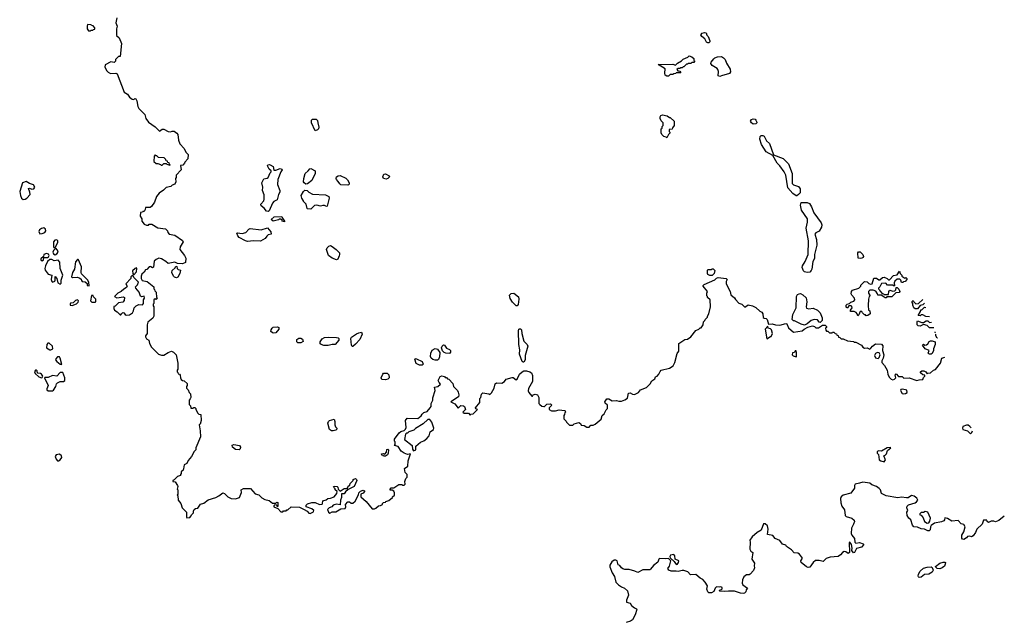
# Model space of a CAD drawing. Extents: x 2219101 to 2444320, y 201258 to 358766.
# Tile 333 of 349: x 2400721 to 2412228, y 312829 to 319862. Entities that reach past the tile are written whole.
import ezdxf

# ---------------------------------------------------------------- set-up
doc = ezdxf.new("R2010")
doc.units = 0

msp = doc.modelspace()

# ---------------------------------------------------------------- linework, layer by layer
at = {"layer": '0CON10XD'}
for points in [[(2401545, 319730), (2401555, 319740), (2401575, 319740), (2401582, 319748), (2401598, 319752), (2401600, 319765), (2401578, 319788), (2401562, 319792), (2401555, 319800), (2401513, 319807), (2401508, 319785), (2401510, 319755), (2401525, 319730), (2401545, 319730)], [(2401858, 319885), (2401843, 319825), (2401862, 319785), (2401852, 319755), (2401852, 319675), (2401885, 319648), (2401912, 319585), (2401895, 319430), (2401875, 319430), (2401840, 319395), (2401840, 319375), (2401825, 319360), (2401785, 319368), (2401720, 319335), (2401718, 319308), (2401738, 319265), (2401755, 319248), (2401784, 319234), (2401845, 319238), (2401859, 319229), (2401943, 319015), (2401980, 318990), (2402005, 318957), (2402035, 318932), (2402055, 318930), (2402065, 318940), (2402078, 318938), (2402092, 318912), (2402102, 318845), (2402113, 318823), (2402183, 318755), (2402197, 318705), (2402228, 318665), (2402305, 318608), (2402355, 318560), (2402385, 318580), (2402405, 318583), (2402455, 318553), (2402485, 318550), (2402505, 318559), (2402525, 318559), (2402557, 318535), (2402568, 318518), (2402577, 318455), (2402592, 318412), (2402642, 318355), (2402663, 318313), (2402690, 318285), (2402688, 318235), (2402652, 318198), (2402647, 318183), (2402628, 318162), (2402602, 318158), (2402607, 318105), (2402550, 318045), (2402550, 318015), (2402542, 318005), (2402548, 317965), (2402535, 317940), (2402503, 317927), (2402487, 317913), (2402435, 317900), (2402403, 317867), (2402352, 317835), (2402320, 317795), (2402295, 317730), (2402263, 317677), (2402245, 317668), (2402190, 317665), (2402187, 317643), (2402175, 317620), (2402162, 317618), (2402155, 317610), (2402132, 317608), (2402130, 317565), (2402150, 317535), (2402150, 317505), (2402175, 317470), (2402205, 317460), (2402225, 317460), (2402235, 317470), (2402265, 317470), (2402335, 317430), (2402427, 317417), (2402450, 317395), (2402452, 317375), (2402470, 317355), (2402535, 317343), (2402625, 317280), (2402632, 317265), (2402597, 317205), (2402592, 317175), (2402646, 317106), (2402662, 317075), (2402660, 317025), (2402625, 317008), (2402565, 317010), (2402535, 317028), (2402455, 317012), (2402430, 317035), (2402377, 317067), (2402348, 317072), (2402315, 317060), (2402292, 317038), (2402285, 316970), (2402275, 316962), (2402253, 316973), (2402245, 316978), (2402235, 316972), (2402208, 316942), (2402192, 316938), (2402175, 316910), (2402148, 316885), (2402140, 316865), (2402142, 316835), (2402153, 316813), (2402211, 316801), (2402288, 316738), (2402290, 316715), (2402298, 316708), (2402302, 316692), (2402317, 316677), (2402320, 316615), (2402330, 316605), (2402318, 316592), (2402305, 316600), (2402290, 316585), (2402290, 316545), (2402280, 316535), (2402280, 316515), (2402288, 316505), (2402290, 316395), (2402276, 316374), (2402220, 316325), (2402212, 316295), (2402212, 316195), (2402190, 316165), (2402190, 316155), (2402205, 316130), (2402230, 316115), (2402238, 316075), (2402262, 316035), (2402343, 315953), (2402378, 315938), (2402405, 315938), (2402455, 315972), (2402495, 315988), (2402520, 315975), (2402550, 315945), (2402570, 315845), (2402570, 315775), (2402560, 315765), (2402560, 315745), (2402568, 315738), (2402572, 315722), (2402588, 315718), (2402598, 315708), (2402600, 315675), (2402610, 315655), (2402623, 315643), (2402645, 315640), (2402677, 315607), (2402680, 315585), (2402670, 315575), (2402670, 315555), (2402690, 315535), (2402700, 315505), (2402717, 315487), (2402720, 315445), (2402715, 315430), (2402700, 315415), (2402700, 315365), (2402718, 315348), (2402722, 315322), (2402745, 315320), (2402755, 315330), (2402768, 315328), (2402778, 315318), (2402780, 315305), (2402805, 315260), (2402815, 315250), (2402840, 315245), (2402842, 315178), (2402830, 315135), (2402820, 315125), (2402832, 315055), (2402836, 314984), (2402780, 314855), (2402778, 314835), (2402760, 314815), (2402730, 314755)], [(2408765, 319590), (2408747, 319597), (2408729, 319639), (2408692, 319665), (2408682, 319685), (2408696, 319704), (2408725, 319713), (2408745, 319708), (2408750, 319680), (2408767, 319665), (2408786, 319615), (2408785, 319602), (2408775, 319593), (2408765, 319590)], [(2408305, 319200), (2408285, 319200), (2408263, 319213), (2408260, 319235), (2408266, 319286), (2408182, 319338), (2408355, 319342), (2408385, 319330), (2408410, 319355), (2408455, 319380), (2408475, 319400), (2408528, 319422), (2408545, 319440), (2408578, 319428), (2408598, 319408), (2408600, 319385), (2408610, 319375), (2408598, 319362), (2408575, 319360), (2408565, 319350), (2408535, 319350), (2408528, 319342), (2408515, 319340), (2408485, 319310), (2408475, 319310), (2408465, 319300), (2408445, 319300), (2408435, 319290), (2408415, 319290), (2408402, 319278), (2408412, 319262), (2408438, 319258), (2408448, 319242), (2408395, 319240), (2408388, 319232), (2408365, 319230), (2408355, 319220), (2408325, 319220), (2408305, 319200)], [(2408905, 319199), (2408884, 319204), (2408888, 319255), (2408881, 319281), (2408873, 319293), (2408815, 319328), (2408798, 319348), (2408802, 319365), (2408832, 319405), (2408844, 319416), (2408875, 319426), (2408925, 319430), (2408947, 319417), (2408966, 319395), (2408983, 319353), (2409024, 319285), (2409027, 319253), (2409018, 319232), (2408925, 319204), (2408905, 319199)], [(2404175, 318562), (2404132, 318655), (2404133, 318687), (2404145, 318698), (2404185, 318698), (2404202, 318685), (2404204, 318654), (2404219, 318605), (2404214, 318586), (2404202, 318575), (2404175, 318562)], [(2408285, 318480), (2408275, 318490), (2408250, 318495), (2408225, 318520), (2408218, 318538), (2408220, 318585), (2408228, 318592), (2408230, 318615), (2408240, 318625), (2408240, 318655), (2408218, 318678), (2408208, 318705), (2408208, 318725), (2408215, 318740), (2408235, 318748), (2408287, 318737), (2408315, 318720), (2408325, 318720), (2408370, 318675), (2408370, 318625), (2408352, 318598), (2408348, 318582), (2408312, 318578), (2408310, 318555), (2408318, 318548), (2408320, 318535), (2408302, 318518), (2408285, 318480)], [(2409295, 318641), (2409273, 318655), (2409263, 318675), (2409275, 318694), (2409295, 318703), (2409315, 318698), (2409325, 318688), (2409336, 318665), (2409336, 318654), (2409325, 318643), (2409295, 318641)], [(2409805, 317804), (2409794, 317804), (2409758, 317828), (2409700, 317895), (2409674, 318045), (2409655, 318085), (2409605, 318152), (2409572, 318185), (2409523, 318273), (2409445, 318317), (2409391, 318401), (2409371, 318465), (2409374, 318495), (2409385, 318509), (2409405, 318509), (2409421, 318501), (2409449, 318445), (2409485, 318414), (2409532, 318282), (2409645, 318240), (2409706, 318175), (2409749, 318065), (2409749, 317945), (2409763, 317933), (2409825, 317911), (2409844, 317884), (2409841, 317839), (2409825, 317818), (2409805, 317804)], [(2402475, 318160), (2402480, 318165), (2402472, 318172), (2402468, 318188), (2402452, 318192), (2402448, 318208), (2402432, 318212), (2402428, 318228), (2402408, 318248), (2402345, 318250), (2402325, 318270), (2402312, 318272), (2402305, 318280), (2402292, 318268), (2402290, 318205), (2402315, 318180), (2402335, 318180), (2402368, 318168), (2402375, 318160), (2402388, 318162), (2402405, 318180), (2402435, 318180), (2402442, 318172), (2402475, 318160)], [(2403625, 317618), (2403604, 317624), (2403578, 317658), (2403544, 317684), (2403538, 317705), (2403576, 317744), (2403580, 317765), (2403577, 317815), (2403560, 317865), (2403562, 317905), (2403552, 317955), (2403575, 318000), (2403615, 318008), (2403625, 318018), (2403648, 318072), (2403660, 318085), (2403660, 318095), (2403638, 318115), (2403618, 318155), (2403620, 318165), (2403635, 318168), (2403650, 318165), (2403682, 318145), (2403693, 318103), (2403715, 318103), (2403765, 318121), (2403786, 318116), (2403790, 318105), (2403773, 318085), (2403740, 317995), (2403734, 317934), (2403761, 317865), (2403762, 317845), (2403745, 317820), (2403730, 317755), (2403693, 317735), (2403676, 317715), (2403635, 317628), (2403625, 317618)], [(2404065, 317938), (2404044, 317954), (2404038, 317968), (2404041, 318005), (2404059, 318065), (2404093, 318095), (2404111, 318119), (2404125, 318123), (2404173, 318093), (2404176, 318065), (2404137, 317983), (2404085, 317943), (2404065, 317938)], [(2405005, 317998), (2404972, 318005), (2404966, 318025), (2404976, 318054), (2404995, 318060), (2405040, 318035), (2405042, 318025), (2405025, 318004), (2405005, 317998)], [(2400761, 317761), (2400785, 317763), (2400805, 317774), (2400842, 317818), (2400841, 317845), (2400825, 317888), (2400835, 317893), (2400862, 317882), (2400885, 317883), (2400897, 317905), (2400882, 317932), (2400835, 317947), (2400795, 317970), (2400755, 317954), (2400721, 317855), (2400730, 317805), (2400744, 317775), (2400761, 317761)], [(2404555, 317928), (2404475, 317930), (2404461, 317941), (2404445, 317970), (2404422, 317995), (2404418, 318005), (2404422, 318025), (2404445, 318038), (2404465, 318040), (2404531, 318011), (2404551, 317991), (2404572, 317955), (2404572, 317938), (2404565, 317932), (2404555, 317928)], [(2404125, 317648), (2404085, 317650), (2404080, 317655), (2404070, 317705), (2404040, 317735), (2404040, 317745), (2404020, 317775), (2404012, 317805), (2404038, 317855), (2404055, 317870), (2404080, 317865), (2404100, 317845), (2404145, 317822), (2404295, 317813), (2404334, 317794), (2404338, 317775), (2404315, 317682), (2404305, 317678), (2404285, 317690), (2404265, 317690), (2404235, 317680), (2404192, 317692), (2404165, 317690), (2404125, 317648)], [(2409925, 316906), (2409892, 316915), (2409880, 316925), (2409867, 316965), (2409870, 316985), (2409903, 317035), (2409936, 317115), (2409941, 317275), (2409914, 317426), (2409928, 317495), (2409928, 317535), (2409858, 317635), (2409848, 317695), (2409853, 317725), (2409925, 317724), (2409952, 317712), (2409976, 317675), (2410001, 317605), (2410089, 317485), (2410096, 317465), (2410092, 317435), (2410065, 317390), (2410025, 317370), (2410014, 317356), (2410034, 317294), (2410039, 317225), (2410012, 317118), (2410009, 317071), (2409990, 317035), (2409978, 316945), (2409970, 316930), (2409955, 316910), (2409925, 316906)], [(2403815, 317500), (2403790, 317505), (2403788, 317518), (2403775, 317530), (2403755, 317530), (2403747, 317523), (2403685, 317508), (2403660, 317525), (2403695, 317558), (2403785, 317560), (2403792, 317542), (2403818, 317508), (2403815, 317500)], [(2400955, 317360), (2400985, 317362), (2401016, 317374), (2401026, 317394), (2401021, 317411), (2401005, 317428), (2400975, 317421), (2400954, 317405), (2400944, 317385), (2400955, 317360)], [(2403385, 317270), (2403360, 317275), (2403285, 317317), (2403270, 317335), (2403260, 317365), (2403265, 317370), (2403323, 317363), (2403365, 317373), (2403399, 317411), (2403415, 317419), (2403545, 317404), (2403617, 317427), (2403655, 317380), (2403660, 317355), (2403625, 317347), (2403608, 317332), (2403592, 317305), (2403535, 317272), (2403455, 317277), (2403385, 317270)], [(2401135, 317198), (2401167, 317257), (2401167, 317275), (2401155, 317287), (2401130, 317285), (2401118, 317265), (2401115, 317210), (2401120, 317200), (2401135, 317198)], [(2401135, 317114), (2401156, 317125), (2401170, 317145), (2401165, 317168), (2401145, 317190), (2401116, 317164), (2401109, 317145), (2401116, 317125), (2401135, 317114)], [(2404425, 317053), (2404372, 317075), (2404329, 317105), (2404308, 317175), (2404316, 317195), (2404335, 317216), (2404355, 317220), (2404375, 317211), (2404420, 317175), (2404457, 317135), (2404460, 317115), (2404455, 317100), (2404438, 317062), (2404425, 317053)], [(2410545, 317069), (2410522, 317075), (2410517, 317135), (2410525, 317148), (2410545, 317147), (2410574, 317115), (2410583, 317095), (2410578, 317082), (2410565, 317074), (2410545, 317069)], [(2400985, 317044), (2401000, 317055), (2401005, 317080), (2401045, 317080), (2401059, 317091), (2401067, 317105), (2401059, 317119), (2401035, 317127), (2401004, 317116), (2400998, 317092), (2400970, 317065), (2400968, 317055), (2400985, 317044)], [(2401195, 316771), (2401205, 316780), (2401207, 316815), (2401226, 316875), (2401196, 316955), (2401189, 317029), (2401170, 317050), (2401125, 317044), (2401095, 317060), (2401075, 317059), (2401047, 317033), (2401021, 316985), (2401014, 316955), (2401020, 316935), (2401055, 316888), (2401098, 316875), (2401088, 316825), (2401095, 316800), (2401105, 316794), (2401130, 316805), (2401136, 316816), (2401135, 316860), (2401155, 316838), (2401166, 316786), (2401195, 316771)], [(2401535, 316750), (2401528, 316795), (2401515, 316820), (2401445, 316890), (2401438, 316905), (2401442, 316972), (2401410, 317055), (2401405, 317060), (2401395, 317058), (2401375, 317030), (2401360, 316945), (2401340, 316905), (2401328, 316855), (2401337, 316847), (2401395, 316850), (2401425, 316840), (2401438, 316828), (2401442, 316812), (2401452, 316802), (2401488, 316798), (2401508, 316778), (2401510, 316755), (2401535, 316750)], [(2402055, 316880), (2402088, 316915), (2402090, 316955), (2402085, 316960), (2402070, 316955), (2402040, 316925), (2402043, 316893), (2402055, 316880)], [(2402555, 316843), (2402532, 316852), (2402518, 316865), (2402500, 316905), (2402502, 316928), (2402538, 316962), (2402545, 316980), (2402558, 316978), (2402560, 316955), (2402572, 316942), (2402600, 316935), (2402592, 316895), (2402568, 316852), (2402555, 316843)], [(2408815, 316872), (2408785, 316872), (2408765, 316882), (2408758, 316895), (2408760, 316935), (2408765, 316940), (2408805, 316940), (2408815, 316950), (2408825, 316950), (2408845, 316930), (2408837, 316893), (2408815, 316872)], [(2410615, 316400), (2410605, 316410), (2410595, 316410), (2410570, 316435), (2410565, 316450), (2410545, 316450), (2410528, 316412), (2410515, 316400), (2410510, 316425), (2410498, 316438), (2410475, 316450), (2410432, 316452), (2410430, 316465), (2410450, 316495), (2410448, 316508), (2410438, 316518), (2410412, 316518), (2410395, 316490), (2410382, 316502), (2410380, 316525), (2410392, 316538), (2410418, 316542), (2410435, 316560), (2410468, 316572), (2410480, 316585), (2410477, 316607), (2410445, 316640), (2410438, 316658), (2410442, 316685), (2410455, 316698), (2410530, 316725), (2410550, 316745), (2410552, 316758), (2410595, 316800), (2410625, 316798), (2410645, 316778), (2410665, 316768), (2410685, 316772), (2410705, 316840), (2410735, 316840), (2410762, 316822), (2410775, 316820), (2410804, 316846), (2410825, 316850), (2410860, 316835), (2410875, 316820), (2410885, 316820), (2410935, 316872), (2410975, 316880), (2411005, 316920), (2411010, 316895), (2411030, 316875), (2411032, 316862), (2411065, 316840), (2411078, 316848), (2411088, 316838), (2411090, 316825), (2411068, 316802), (2411052, 316798), (2411045, 316790), (2411025, 316790), (2411020, 316815), (2411008, 316828), (2410975, 316830), (2410950, 316805), (2410940, 316785), (2410940, 316765), (2410950, 316755), (2410945, 316750), (2410935, 316750), (2410925, 316760), (2410865, 316760), (2410842, 316782), (2410792, 316778), (2410775, 316740), (2410760, 316725), (2410760, 316715), (2410770, 316705), (2410772, 316692), (2410802, 316662), (2410818, 316658), (2410825, 316650), (2410875, 316650), (2410880, 316685), (2410892, 316698), (2410925, 316690), (2410948, 316692), (2410960, 316705), (2410965, 316730), (2410975, 316730), (2410995, 316710), (2411008, 316685), (2410998, 316672), (2410962, 316668), (2410915, 316620), (2410855, 316620), (2410848, 316612), (2410835, 316610), (2410828, 316618), (2410815, 316620), (2410795, 316640), (2410752, 316642), (2410748, 316658), (2410728, 316688), (2410695, 316700), (2410655, 316700), (2410640, 316685), (2410640, 316665), (2410660, 316635), (2410650, 316625), (2410642, 316595), (2410638, 316522), (2410640, 316465), (2410658, 316458), (2410660, 316425), (2410635, 316402), (2410615, 316400)], [(2401965, 316408), (2402005, 316413), (2402038, 316435), (2402052, 316458), (2402060, 316495), (2402082, 316518), (2402115, 316532), (2402155, 316530), (2402168, 316542), (2402168, 316585), (2402180, 316605), (2402175, 316630), (2402145, 316622), (2402135, 316630), (2402118, 316675), (2402078, 316725), (2402073, 316737), (2402097, 316763), (2402108, 316795), (2402060, 316845), (2402045, 316870), (2402035, 316870), (2402020, 316855), (2402020, 316835), (2401960, 316775), (2401978, 316745), (2401969, 316731), (2401937, 316713), (2401907, 316683), (2401870, 316665), (2401830, 316625), (2401855, 316612), (2401935, 316620), (2401948, 316615), (2401942, 316578), (2401925, 316560), (2401875, 316550), (2401838, 316512), (2401822, 316508), (2401820, 316485), (2401830, 316465), (2401860, 316445), (2401895, 316410), (2401905, 316410), (2401910, 316425), (2401925, 316438), (2401940, 316435), (2401954, 316414), (2401965, 316408)], [(2402730, 314755), (2402692, 314708), (2402676, 314674), (2402642, 314658), (2402637, 314613), (2402630, 314595), (2402610, 314575), (2402610, 314555), (2402600, 314545), (2402600, 314535), (2402565, 314520), (2402528, 314482), (2402510, 314475), (2402512, 314462), (2402538, 314458), (2402567, 314417), (2402570, 314405), (2402562, 314375), (2402570, 314365), (2402570, 314315), (2402560, 314305), (2402570, 314295), (2402573, 314243), (2402604, 314204), (2402622, 314155), (2402670, 314105), (2402670, 314045), (2402675, 314040), (2402708, 314042), (2402727, 314063), (2402730, 314075), (2402752, 314095), (2402754, 314116), (2402762, 314135), (2402775, 314147), (2402805, 314150), (2402835, 314200), (2402875, 314210), (2402925, 314247), (2403013, 314277), (2403050, 314295), (2403095, 314330), (2403115, 314322), (2403152, 314285), (2403193, 314263), (2403245, 314260), (2403290, 314275), (2403312, 314335), (2403310, 314365), (2403335, 314380), (2403420, 314380), (2403475, 314320), (2403517, 314307), (2403551, 314271), (2403585, 314252), (2403635, 314242), (2403675, 314210), (2403715, 314210), (2403725, 314220), (2403738, 314218), (2403738, 314172), (2403732, 314172), (2403728, 314188), (2403705, 314190), (2403693, 314177), (2403692, 314165), (2403738, 314148), (2403775, 314110), (2403795, 314110), (2403805, 314120), (2403835, 314120), (2403845, 314130), (2403855, 314130), (2403895, 314168), (2403992, 314162), (2404047, 314137), (2404080, 314115), (2404102, 314092), (2404115, 314090), (2404155, 314110), (2404159, 314125), (2404135, 314143), (2404070, 314165), (2404068, 314185), (2404085, 314202), (2404134, 314216), (2404175, 314216), (2404225, 314194), (2404255, 314198), (2404262, 314205), (2404263, 314237), (2404302, 314248), (2404324, 314266), (2404355, 314268), (2404397, 314283), (2404428, 314322), (2404430, 314345), (2404410, 314365), (2404408, 314378), (2404395, 314390), (2404390, 314405), (2404405, 314410), (2404430, 314405), (2404440, 314395), (2404442, 314372), (2404465, 314350), (2404515, 314380), (2404548, 314382), (2404558, 314392), (2404562, 314408), (2404578, 314422), (2404585, 314440), (2404620, 314475), (2404620, 314485), (2404645, 314500), (2404658, 314488), (2404660, 314475), (2404630, 314405), (2404560, 314370), (2404528, 314342), (2404515, 314320), (2404482, 314318), (2404482, 314275), (2404470, 314245), (2404468, 314192), (2404425, 314198), (2404395, 314192), (2404384, 314186), (2404370, 314165), (2404340, 314155), (2404320, 314135), (2404331, 314105), (2404345, 314094), (2404375, 314110), (2404415, 314108), (2404475, 314143), (2404525, 314147), (2404531, 314165), (2404529, 314195), (2404555, 314224), (2404575, 314224), (2404595, 314209), (2404615, 314209), (2404642, 314235), (2404682, 314308), (2404685, 314330), (2404705, 314352), (2404735, 314362), (2404750, 314355), (2404750, 314345), (2404735, 314328), (2404710, 314315), (2404710, 314285), (2404769, 314229), (2404840, 314145), (2404867, 314143), (2404885, 314150), (2404915, 314180), (2404937, 314183), (2404960, 314195), (2404960, 314205), (2404972, 314218), (2404995, 314220), (2405002, 314228), (2405035, 314240), (2405080, 314275), (2405080, 314285), (2405100, 314305), (2405102, 314332), (2405095, 314350), (2405075, 314360), (2405052, 314362), (2405050, 314375), (2405062, 314388), (2405095, 314390), (2405153, 314427), (2405188, 314428), (2405195, 314420), (2405215, 314420), (2405228, 314432), (2405222, 314465), (2405233, 314497), (2405250, 314515), (2405250, 314545), (2405228, 314568), (2405220, 314615), (2405257, 314643), (2405262, 314705), (2405288, 314788), (2405255, 314779), (2405214, 314794), (2405178, 314818), (2405145, 314871), (2405102, 314882), (2405110, 314895), (2405110, 314925), (2405100, 314935), (2405103, 314957), (2405157, 315033), (2405175, 315047), (2405215, 315060), (2405230, 315075), (2405238, 315095), (2405232, 315175), (2405250, 315205), (2405375, 315198), (2405415, 315230), (2405425, 315250), (2405445, 315270), (2405485, 315280), (2405520, 315325), (2405532, 315338), (2405532, 315375), (2405548, 315415), (2405548, 315442), (2405578, 315525), (2405570, 315565), (2405607, 315573), (2405638, 315602), (2405622, 315622), (2405612, 315645), (2405635, 315690), (2405653, 315697), (2405685, 315690), (2405695, 315680), (2405708, 315678), (2405722, 315662), (2405738, 315658), (2405785, 315610), (2405793, 315573), (2405836, 315526), (2405846, 315506), (2405854, 315475), (2405849, 315451), (2405760, 315395), (2405805, 315370), (2405845, 315320), (2405878, 315352), (2405908, 315348), (2405918, 315338), (2405930, 315305), (2405902, 315272), (2405915, 315260), (2405965, 315260), (2405985, 315240), (2405995, 315250), (2406020, 315255), (2406070, 315305), (2406052, 315312), (2406050, 315325), (2406098, 315385), (2406100, 315435), (2406110, 315445), (2406120, 315485), (2406135, 315500), (2406205, 315488), (2406215, 315480), (2406235, 315500), (2406268, 315555), (2406280, 315605), (2406293, 315617), (2406355, 315612), (2406386, 315634), (2406405, 315658), (2406475, 315678), (2406487, 315677), (2406525, 315652), (2406535, 315660), (2406562, 315718), (2406593, 315747), (2406615, 315758), (2406645, 315758), (2406685, 315744), (2406702, 315732), (2406714, 315704), (2406716, 315634), (2406668, 315552), (2406663, 315523), (2406670, 315505), (2406705, 315460), (2406715, 315460), (2406724, 315476), (2406745, 315484), (2406773, 315475), (2406787, 315445), (2406790, 315375), (2406802, 315362), (2406823, 315343), (2406845, 315338), (2406855, 315340), (2406883, 315367), (2406925, 315370), (2406940, 315355), (2406910, 315325), (2406910, 315305), (2406935, 315290), (2406985, 315290), (2407025, 315302), (2407090, 315295), (2407098, 315288), (2407100, 315275), (2407092, 315268), (2407090, 315245), (2407080, 315235), (2407080, 315195), (2407108, 315168), (2407110, 315155), (2407145, 315122), (2407185, 315120), (2407203, 315137), (2407255, 315152), (2407275, 315140), (2407285, 315120), (2407317, 315117), (2407348, 315098), (2407365, 315098), (2407375, 315100), (2407395, 315120), (2407425, 315122), (2407445, 315132), (2407517, 315193), (2407528, 315235), (2407552, 315255), (2407575, 315300), (2407590, 315315), (2407592, 315355), (2407565, 315377), (2407560, 315395), (2407582, 315428), (2407605, 315431), (2407645, 315408), (2407695, 315410), (2407725, 315402), (2407755, 315402), (2407795, 315418), (2407824, 315436), (2407838, 315495), (2407855, 315500), (2407885, 315483), (2407905, 315482), (2407955, 315502), (2407977, 315533), (2408045, 315562), (2408088, 315605), (2408111, 315639), (2408146, 315664), (2408150, 315685), (2408170, 315695), (2408192, 315718), (2408205, 315750), (2408220, 315765), (2408315, 315788), (2408358, 315815), (2408376, 315855), (2408405, 315958), (2408426, 315985), (2408424, 316076), (2408495, 316123), (2408525, 316128), (2408564, 316156), (2408625, 316228), (2408660, 316245), (2408675, 316260), (2408685, 316260), (2408708, 316295), (2408712, 316328), (2408730, 316345), (2408732, 316358), (2408760, 316385), (2408760, 316395), (2408777, 316423), (2408793, 316505), (2408790, 316585), (2408760, 316615), (2408760, 316625), (2408750, 316635), (2408750, 316665), (2408758, 316685), (2408710, 316745), (2408710, 316755), (2408720, 316765), (2408845, 316820), (2408865, 316840), (2408883, 316847), (2408977, 316837), (2408990, 316825), (2408978, 316802), (2408978, 316775), (2409023, 316685), (2409032, 316645), (2409075, 316610), (2409085, 316590), (2409125, 316548), (2409160, 316535), (2409195, 316502), (2409235, 316529), (2409285, 316518), (2409326, 316496), (2409370, 316455), (2409393, 316443), (2409408, 316422), (2409412, 316382), (2409422, 316372), (2409445, 316370), (2409458, 316358), (2409472, 316302), (2409515, 316308), (2409555, 316293), (2409605, 316290), (2409675, 316312), (2409688, 316305), (2409705, 316260), (2409765, 316210), (2409865, 316223), (2409890, 316245), (2409933, 316267), (2409985, 316282), (2410010, 316275), (2410025, 316260), (2410055, 316260), (2410105, 316290), (2410135, 316290), (2410150, 316275), (2410150, 316265), (2410140, 316255), (2410142, 316232), (2410152, 316222), (2410165, 316220), (2410185, 316200), (2410215, 316200), (2410222, 316208), (2410235, 316210), (2410252, 316192), (2410268, 316188), (2410272, 316172), (2410288, 316168), (2410292, 316152), (2410308, 316148), (2410322, 316132), (2410345, 316130), (2410395, 316108), (2410465, 316100), (2410475, 316090), (2410495, 316090), (2410558, 316055), (2410574, 316034), (2410593, 316023), (2410625, 316026), (2410658, 316012), (2410670, 316020), (2410688, 316045), (2410725, 316071), (2410795, 316070), (2410809, 316049), (2410804, 315995), (2410821, 315945), (2410814, 315906), (2410797, 315875), (2410797, 315855), (2410830, 315820), (2410861, 315765), (2410869, 315719), (2410884, 315684), (2410905, 315660), (2410925, 315650), (2410945, 315658), (2410960, 315675), (2410954, 315705), (2410965, 315720), (2410992, 315692), (2411005, 315690), (2411035, 315690), (2411055, 315672), (2411115, 315674), (2411205, 315644), (2411235, 315652), (2411276, 315654), (2411283, 315677), (2411300, 315695), (2411300, 315705), (2411275, 315710), (2411250, 315735), (2411250, 315745), (2411265, 315758), (2411286, 315756), (2411310, 315745), (2411325, 315720), (2411335, 315730), (2411367, 315733), (2411400, 315765), (2411425, 315772), (2411482, 315845), (2411497, 315903), (2411532, 315915)], [(2401335, 316522), (2401385, 316540), (2401405, 316560), (2401410, 316575), (2401395, 316588), (2401375, 316580), (2401347, 316553), (2401315, 316548), (2401310, 316535), (2401313, 316525), (2401335, 316522)], [(2401605, 316560), (2401610, 316565), (2401610, 316595), (2401582, 316622), (2401578, 316638), (2401562, 316638), (2401550, 316575), (2401565, 316560), (2401605, 316560)], [(2406535, 316518), (2406525, 316518), (2406480, 316560), (2406452, 316602), (2406447, 316643), (2406465, 316661), (2406495, 316664), (2406550, 316620), (2406553, 316595), (2406546, 316534), (2406535, 316518)], [(2409895, 316292), (2409855, 316302), (2409775, 316342), (2409763, 316343), (2409748, 316358), (2409758, 316415), (2409797, 316495), (2409800, 316625), (2409811, 316649), (2409832, 316658), (2409845, 316659), (2409874, 316644), (2409911, 316611), (2409919, 316565), (2409912, 316505), (2409918, 316488), (2409945, 316482), (2409995, 316491), (2410045, 316466), (2410078, 316435), (2410100, 316375), (2410100, 316345), (2410075, 316320), (2410060, 316325), (2410060, 316335), (2410045, 316352), (2410005, 316357), (2409970, 316345), (2409925, 316308), (2409895, 316292)], [(2411294, 316549), (2411275, 316530), (2411245, 316520), (2411215, 316480), (2411185, 316480), (2411172, 316492), (2411160, 316525), (2411160, 316545), (2411150, 316555), (2411152, 316568), (2411165, 316580), (2411172, 316562), (2411195, 316540), (2411227, 316543), (2411278, 316591)], [(2411354, 316387), (2411313, 316393), (2411275, 316410), (2411255, 316410), (2411245, 316400), (2411220, 316405), (2411248, 316452), (2411252, 316468), (2411265, 316470), (2411295, 316500), (2411312, 316499)], [(2411403, 316259), (2411355, 316260), (2411327, 316287), (2411285, 316300), (2411245, 316280), (2411223, 316283), (2411210, 316295), (2411210, 316335), (2411215, 316340), (2411265, 316320), (2411285, 316320), (2411315, 316342), (2411335, 316340), (2411355, 316320), (2411378, 316325)], [(2403685, 316198), (2403673, 316203), (2403658, 316218), (2403660, 316235), (2403670, 316255), (2403684, 316266), (2403735, 316272), (2403750, 316265), (2403748, 316245), (2403715, 316202), (2403685, 316198)], [(2406605, 315858), (2406592, 315865), (2406580, 315910), (2406562, 315952), (2406568, 316002), (2406556, 316065), (2406549, 316225), (2406555, 316243), (2406564, 316246), (2406576, 316246), (2406586, 316235), (2406588, 316195), (2406614, 316104), (2406654, 316065), (2406661, 316045), (2406628, 315935), (2406630, 315885), (2406615, 315860), (2406605, 315858)], [(2409455, 316130), (2409495, 316160), (2409505, 316160), (2409520, 316195), (2409507, 316237), (2409495, 316248), (2409470, 316255), (2409465, 316280), (2409432, 316245), (2409455, 316130)], [(2404005, 316084), (2403970, 316085), (2403960, 316095), (2403960, 316125), (2403985, 316138), (2404005, 316137), (2404025, 316127), (2404035, 316100), (2404005, 316084)], [(2404275, 316054), (2404245, 316064), (2404234, 316074), (2404231, 316095), (2404258, 316132), (2404285, 316146), (2404325, 316150), (2404425, 316146), (2404445, 316142), (2404452, 316135), (2404450, 316115), (2404408, 316065), (2404374, 316066), (2404325, 316054), (2404275, 316054)], [(2404605, 316040), (2404598, 316055), (2404593, 316135), (2404599, 316151), (2404659, 316191), (2404685, 316202), (2404717, 316207), (2404722, 316185), (2404696, 316125), (2404645, 316067), (2404615, 316042), (2404605, 316040)], [(2411355, 315950), (2411348, 315955), (2411340, 315965), (2411350, 315995), (2411305, 316013), (2411272, 316055), (2411285, 316070), (2411298, 316058), (2411318, 316062), (2411335, 316072), (2411351, 316099), (2411365, 316108), (2411385, 316108), (2411420, 316095), (2411420, 316065), (2411402, 316015), (2411402, 315995), (2411385, 315960), (2411375, 315952), (2411355, 315950)], [(2411424, 316201), (2411420, 316205), (2411420, 316212)], [(2411447, 316140), (2411445, 316140), (2411430, 316165), (2411430, 316186)], [(2401085, 316003), (2401108, 316015), (2401104, 316045), (2401065, 316079), (2401050, 316080), (2401039, 316065), (2401036, 316026), (2401075, 316003), (2401085, 316003)], [(2405575, 315880), (2405549, 315889), (2405530, 315905), (2405523, 315925), (2405526, 315965), (2405542, 315998), (2405575, 316017), (2405605, 316012), (2405632, 315972), (2405629, 315921), (2405615, 315890), (2405605, 315882), (2405575, 315880)], [(2405745, 315960), (2405703, 315963), (2405682, 315972), (2405662, 315992), (2405652, 316025), (2405660, 316045), (2405675, 316060), (2405686, 316056), (2405711, 316021), (2405746, 316006), (2405758, 315995), (2405758, 315975), (2405745, 315960)], [(2409795, 315920), (2409800, 315925), (2409800, 315975), (2409795, 315990), (2409785, 315990), (2409778, 315972), (2409752, 315968), (2409750, 315945), (2409762, 315932), (2409795, 315920)], [(2401215, 315830), (2401196, 315906), (2401185, 315922), (2401165, 315920), (2401142, 315898), (2401141, 315885), (2401157, 315865), (2401195, 315836), (2401215, 315830)], [(2405425, 315822), (2405394, 315824), (2405354, 315844), (2405340, 315895), (2405345, 315900), (2405357, 315897), (2405425, 315867), (2405437, 315835), (2405425, 315822)], [(2410755, 315902), (2410766, 315914), (2410776, 315945), (2410766, 315966), (2410745, 315970), (2410725, 315961), (2410710, 315935), (2410725, 315908), (2410755, 315902)], [(2400975, 315674), (2400983, 315677), (2400990, 315695), (2400978, 315718), (2400965, 315726), (2400930, 315730), (2400925, 315757), (2400915, 315766), (2400905, 315763), (2400894, 315745), (2400904, 315724), (2400946, 315686), (2400975, 315674)], [(2401105, 315523), (2401118, 315532), (2401142, 315575), (2401151, 315605), (2401163, 315617), (2401195, 315631), (2401235, 315634), (2401250, 315645), (2401250, 315675), (2401225, 315738), (2401194, 315736), (2401155, 315693), (2401105, 315701), (2401055, 315679), (2401015, 315680), (2401010, 315675), (2401053, 315585), (2401037, 315545), (2401040, 315535), (2401055, 315524), (2401105, 315523)], [(2404995, 315653), (2404954, 315654), (2404947, 315675), (2404965, 315718), (2404975, 315728), (2405015, 315730), (2405035, 315710), (2405040, 315675), (2405025, 315658), (2404995, 315653)], [(2411055, 315486), (2411075, 315491), (2411092, 315505), (2411089, 315529), (2411037, 315543), (2411020, 315540), (2411017, 315525), (2411035, 315490), (2411055, 315486)], [(2404385, 315054), (2404365, 315054), (2404341, 315071), (2404323, 315145), (2404330, 315165), (2404343, 315177), (2404395, 315190), (2404403, 315163), (2404403, 315125), (2404412, 315102), (2404428, 315085), (2404428, 315075), (2404416, 315064), (2404385, 315054)], [(2405325, 314822), (2405350, 314835), (2405350, 314875), (2405405, 314922), (2405445, 314937), (2405480, 314965), (2405506, 314995), (2405518, 315045), (2405558, 315072), (2405560, 315085), (2405538, 315158), (2405516, 315186), (2405492, 315188), (2405435, 315139), (2405347, 315083), (2405328, 315062), (2405268, 315042), (2405255, 315030), (2405242, 315028), (2405230, 315015), (2405218, 314955), (2405310, 314885), (2405311, 314841), (2405325, 314822)], [(2411841, 315091), (2411827, 315107), (2411805, 315121), (2411785, 315121), (2411742, 315105), (2411740, 315085), (2411745, 315072), (2411797, 315057), (2411835, 315020), (2411850, 315035), (2411855, 315055)], [(2403285, 314834), (2403245, 314837), (2403210, 314865), (2403203, 314887), (2403225, 314896), (2403290, 314885), (2403302, 314865), (2403298, 314845), (2403285, 314834)], [(2404995, 314760), (2404975, 314760), (2404968, 314768), (2404952, 314772), (2404950, 314785), (2404975, 314790), (2404988, 314782), (2405010, 314805), (2405012, 314838), (2405025, 314840), (2405030, 314835), (2405027, 314793), (2405020, 314775), (2404995, 314760)], [(2410825, 314692), (2410838, 314715), (2410820, 314765), (2410835, 314770), (2410853, 314787), (2410862, 314825), (2410902, 314855), (2410895, 314862), (2410860, 314855), (2410795, 314818), (2410755, 314823), (2410742, 314808), (2410744, 314795), (2410758, 314778), (2410765, 314718), (2410785, 314703), (2410825, 314692)], [(2401175, 314704), (2401195, 314718), (2401212, 314745), (2401209, 314765), (2401185, 314783), (2401147, 314773), (2401136, 314755), (2401146, 314725), (2401165, 314704), (2401175, 314704)], [(2412228, 314059), (2412225, 314059), (2412165, 314007), (2412125, 313992), (2412105, 314000), (2412075, 314000), (2412045, 313982), (2412030, 313995), (2412025, 314010), (2411985, 314010), (2411968, 313965), (2411906, 313904), (2411890, 313865), (2411864, 313826), (2411845, 313817), (2411824, 313824), (2411799, 313821), (2411785, 313803), (2411755, 313787), (2411738, 313788), (2411731, 313801), (2411733, 313835), (2411756, 313875), (2411772, 313935), (2411755, 313960), (2411725, 313968), (2411689, 314009), (2411615, 313999), (2411565, 314030), (2411535, 314040), (2411530, 314015), (2411520, 314005), (2411495, 313993), (2411414, 313976), (2411372, 313948), (2411364, 313935), (2411362, 313898), (2411352, 313888), (2411335, 313887), (2411296, 313906), (2411255, 313911), (2411215, 313928), (2411172, 313935), (2411155, 313952), (2411136, 314015), (2411113, 314035), (2411092, 314065), (2411090, 314105), (2411100, 314125), (2411088, 314155), (2411093, 314175), (2411109, 314191), (2411186, 314214), (2411203, 314225), (2411217, 314245), (2411208, 314268), (2411175, 314290), (2411145, 314299), (2411105, 314274), (2411085, 314271), (2411025, 314278), (2410985, 314272), (2410847, 314297), (2410795, 314321), (2410782, 314365), (2410765, 314381), (2410734, 314404), (2410682, 314425), (2410655, 314444), (2410575, 314457), (2410538, 314442), (2410485, 314431), (2410476, 314415), (2410476, 314385), (2410433, 314325), (2410345, 314302), (2410322, 314285), (2410313, 314265), (2410317, 314213), (2410331, 314175), (2410360, 314130), (2410369, 314065), (2410382, 314052), (2410448, 314035), (2410475, 314010), (2410476, 313994), (2410467, 313965), (2410441, 313919), (2410439, 313855), (2410446, 313835), (2410478, 313795), (2410480, 313755), (2410495, 313741), (2410535, 313749), (2410580, 313735), (2410588, 313725), (2410560, 313695), (2410501, 313679), (2410478, 313635), (2410465, 313630), (2410448, 313655), (2410451, 313685), (2410443, 313725), (2410425, 313752), (2410415, 313750), (2410418, 313635), (2410405, 313622), (2410375, 313641), (2410355, 313644), (2410336, 313634), (2410314, 313606), (2410285, 313587), (2410195, 313580), (2410158, 313568), (2410145, 313562), (2410112, 313528), (2410065, 313541), (2410020, 313540), (2409993, 313517), (2409957, 313463), (2409935, 313458), (2409915, 313466), (2409854, 313515), (2409850, 313535), (2409870, 313565), (2409834, 313615), (2409815, 313624), (2409771, 313631), (2409743, 313665), (2409684, 313704), (2409675, 313718), (2409635, 313730), (2409605, 313772), (2409552, 313795), (2409525, 313830), (2409462, 313842), (2409468, 313905), (2409460, 313945), (2409435, 313970), (2409415, 313970), (2409386, 313894), (2409340, 313865), (2409280, 313815), (2409253, 313777), (2409258, 313755), (2409254, 313674), (2409267, 313647), (2409288, 313635), (2409278, 313555), (2409307, 313507), (2409304, 313476), (2409309, 313455), (2409297, 313423), (2409259, 313381), (2409245, 313372), (2409215, 313372), (2409183, 313347), (2409168, 313315), (2409164, 313274), (2409174, 313254), (2409228, 313215), (2409213, 313197), (2409206, 313174), (2409191, 313159), (2409175, 313154), (2409145, 313159), (2409075, 313182), (2409005, 313183), (2408955, 313177), (2408905, 313182), (2408900, 313185), (2408902, 313198), (2408925, 313200), (2408932, 313208), (2408932, 313225), (2408915, 313232), (2408895, 313228), (2408865, 313232), (2408848, 313215), (2408833, 313177), (2408805, 313162), (2408775, 313160), (2408763, 313173), (2408752, 313205), (2408758, 313245), (2408733, 313285), (2408707, 313317), (2408674, 313334), (2408625, 313376), (2408562, 313372), (2408528, 313408), (2408485, 313423), (2408465, 313424), (2408415, 313410), (2408394, 313416), (2408335, 313413), (2408307, 313427), (2408298, 313445), (2408317, 313475), (2408330, 313535), (2408302, 313562), (2408265, 313558), (2408198, 313562), (2408190, 313555), (2408178, 313522), (2408130, 313480), (2408095, 313438), (2408085, 313432), (2408005, 313432), (2407945, 313398), (2407910, 313415), (2407845, 313433), (2407795, 313433), (2407772, 313442), (2407754, 313454), (2407735, 313480), (2407715, 313490), (2407702, 313535), (2407690, 313545), (2407670, 313545), (2407642, 313525), (2407620, 313485), (2407620, 313465), (2407646, 313396), (2407674, 313354), (2407688, 313285), (2407718, 313255), (2407755, 313230), (2407788, 313218), (2407824, 313184), (2407838, 313135), (2407812, 313075), (2407812, 313052), (2407855, 313040), (2407872, 313015), (2407905, 312987), (2407930, 312975), (2407932, 312965), (2407916, 312904), (2407882, 312845), (2407860, 312830), (2407810, 312815)], [(2411325, 313976), (2411345, 313980), (2411360, 314000), (2411367, 314035), (2411334, 314104), (2411305, 314112), (2411285, 314100), (2411255, 314100), (2411243, 314087), (2411242, 314075), (2411258, 314068), (2411280, 314040), (2411296, 313996), (2411325, 313976)], [(2408405, 313494), (2408422, 313515), (2408423, 313535), (2408380, 313555), (2408377, 313595), (2408365, 313609), (2408327, 313603), (2408318, 313585), (2408322, 313572), (2408369, 313529), (2408385, 313504), (2408405, 313494)], [(2411235, 313340), (2411227, 313347), (2411222, 313355), (2411225, 313380), (2411245, 313413), (2411285, 313450), (2411325, 313463), (2411374, 313464), (2411386, 313456), (2411396, 313425), (2411385, 313403), (2411345, 313380), (2411294, 313376), (2411255, 313343), (2411235, 313340)], [(2411475, 313444), (2411445, 313448), (2411424, 313464), (2411425, 313470), (2411475, 313507), (2411515, 313520), (2411535, 313520), (2411540, 313515), (2411538, 313495), (2411528, 313475), (2411502, 313455), (2411475, 313444)]]:
    msp.add_lwpolyline(points, dxfattribs=at)

doc.saveas('drawing.dxf')
